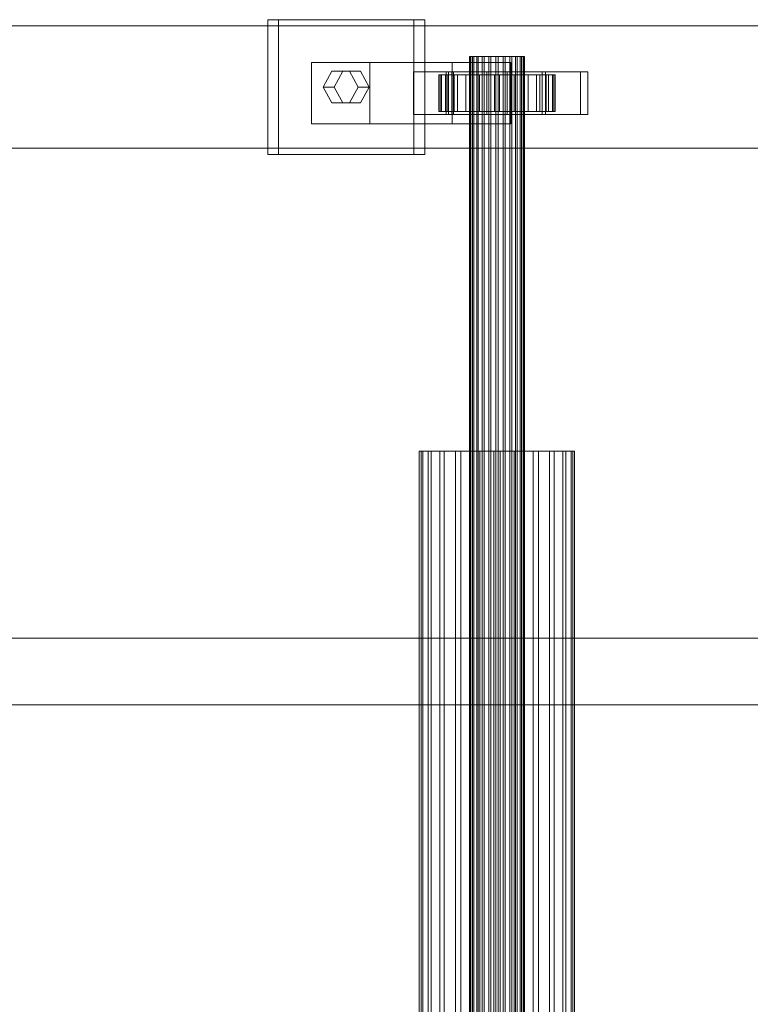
# Model space of a CAD drawing. Header units: millimetres. Extents: x -4395 to 65662, y -65530 to 6847.
# Tile 623 of 656: x 17871 to 18109, y -17870 to -17548. Entities that reach past the tile are written whole.
import ezdxf

# ---------------------------------------------------------------- set-up
doc = ezdxf.new("R2010")
doc.units = ezdxf.units.MM
doc.layers.add('superior_C02', color=7, linetype='Continuous', lineweight=0)

msp = doc.modelspace()

# ---------------------------------------------------------------- linework, layer by layer
at = {"layer": 'superior_C02'}
for p, q in [((18193.828, -17550), (17048.368, -17550)), ((17060.29, -17550), (18205.75, -17550)), ((18248.967, -17550), (17103.507, -17550)), ((17118.41, -17550), (18263.87, -17550)), ((17999.329, -17548), (17951.602, -17548)), ((17951.602, -17548), (17951.602, -17592)), ((17955.178, -17548), (17951.602, -17548)), ((17955.178, -17592), (17955.178, -17548)), ((17955.178, -17548), (18002.906, -17548)), ((17999.329, -17592), (17999.329, -17548)), ((17999.329, -17548), (18002.906, -17548)), ((18002.906, -17548), (18002.906, -17592)), ((18017.72, -17560), (18017.509, -17560)), ((18017.509, -17560), (18017.911, -17560)), ((18017.509, -18440), (18017.509, -17560)), ((18018.53, -17560), (18017.72, -17560)), ((18017.72, -18440), (18017.72, -17560)), ((18017.911, -17560), (18018.898, -17560)), ((18017.911, -18440), (18017.911, -17560)), ((18019.883, -17560), (18018.53, -17560)), ((18018.53, -18440), (18018.53, -17560)), ((18018.898, -17560), (18020.403, -17560)), ((18018.898, -18440), (18018.898, -17560)), ((18021.687, -17560), (18019.883, -17560)), ((18019.883, -18440), (18019.883, -17560)), ((18020.403, -17560), (18022.324, -17560)), ((18020.403, -18440), (18020.403, -17560)), ((18023.819, -17560), (18021.687, -17560)), ((18021.687, -18440), (18021.687, -17560)), ((18022.324, -17560), (18024.529, -17560)), ((18022.324, -18440), (18022.324, -17560)), ((18026.134, -17560), (18023.819, -17560)), ((18023.819, -18440), (18023.819, -17560)), ((18024.529, -17560), (18026.869, -17560)), ((18024.529, -18440), (18024.529, -17560)), ((18028.474, -17560), (18026.134, -17560)), ((18026.134, -18440), (18026.134, -17560)), ((18026.869, -17560), (18029.184, -17560)), ((18026.869, -18440), (18026.869, -17560)), ((18030.68, -17560), (18028.474, -17560)), ((18028.474, -18440), (18028.474, -17560)), ((18029.184, -17560), (18031.316, -17560)), ((18029.184, -18440), (18029.184, -17560)), ((18032.6, -17560), (18030.68, -17560)), ((18030.68, -18440), (18030.68, -17560)), ((18031.316, -17560), (18033.12, -17560)), ((18031.316, -18440), (18031.316, -17560)), ((18034.106, -17560), (18032.6, -17560)), ((18032.6, -18440), (18032.6, -17560)), ((18033.12, -17560), (18034.473, -17560)), ((18033.12, -18440), (18033.12, -17560)), ((18035.093, -17560), (18034.106, -17560)), ((18034.106, -18440), (18034.106, -17560)), ((18034.473, -17560), (18035.283, -17560)), ((18034.473, -18440), (18034.473, -17560)), ((18035.494, -17560), (18035.093, -17560)), ((18035.093, -17560), (18035.093, -18440)), ((18035.283, -17560), (18035.494, -17560)), ((18035.283, -18440), (18035.283, -17560)), ((18035.494, -18440), (18035.494, -17560)), ((17985.011, -17562), (17965.92, -17562)), ((17965.92, -17562), (17965.92, -17582)), ((18011.889, -17562), (17965.92, -17562)), ((17985.011, -17582), (17985.011, -17562)), ((17985.011, -17562), (18030.98, -17562)), ((18011.889, -17582), (18011.889, -17562)), ((18011.889, -17562), (18030.98, -17562)), ((18030.98, -17562), (18030.98, -17582)), ((17969.738, -17570), (17972.602, -17564.804)), ((17972.602, -17564.804), (17978.329, -17564.804)), ((17976.179, -17564.804), (17972.602, -17564.804)), ((17976.179, -17564.804), (17973.315, -17570)), ((17981.906, -17564.804), (17976.179, -17564.804)), ((17978.329, -17564.804), (17981.193, -17570)), ((17981.906, -17564.804), (17978.329, -17564.804)), ((17984.769, -17570), (17981.906, -17564.804)), ((18010.697, -17565), (17999.243, -17565)), ((17999.243, -17565), (17999.243, -17579)), ((18011.761, -17565), (17999.243, -17565)), ((18007.964, -17566), (18007.518, -17566)), ((18007.518, -17566), (18017.509, -17566)), ((18007.518, -17578), (18007.518, -17566)), ((18007.518, -17566), (18008.365, -17566)), ((18009.673, -17566), (18007.964, -17566)), ((18007.964, -17566), (18017.72, -17566)), ((18007.964, -17578), (18007.964, -17566)), ((18008.365, -17566), (18017.911, -17566)), ((18008.365, -17578), (18008.365, -17566)), ((18008.365, -17566), (18010.449, -17566)), ((18012.529, -17566), (18009.673, -17566)), ((18009.673, -17566), (18018.53, -17566)), ((18009.673, -17578), (18009.673, -17566)), ((18053.821, -17565), (18009.912, -17565)), ((18009.912, -17565), (18009.912, -17579)), ((18012.296, -17565), (18009.912, -17565)), ((18010.449, -17566), (18018.898, -17566)), ((18010.449, -17578), (18010.449, -17566)), ((18010.449, -17566), (18013.627, -17566)), ((18010.697, -17579), (18010.697, -17565)), ((18010.697, -17565), (18023.215, -17565)), ((18011.761, -17579), (18011.761, -17565)), ((18011.761, -17565), (18023.215, -17565)), ((18012.296, -17579), (18012.296, -17565)), ((18012.296, -17565), (18056.206, -17565)), ((18016.338, -17566), (18012.529, -17566)), ((18012.529, -17566), (18019.883, -17566)), ((18012.529, -17578), (18012.529, -17566)), ((18013.627, -17566), (18020.403, -17566)), ((18013.627, -17578), (18013.627, -17566)), ((18013.627, -17566), (18017.682, -17566)), ((18020.839, -17566), (18016.338, -17566)), ((18016.338, -17566), (18021.687, -17566)), ((18016.338, -17578), (18016.338, -17566)), ((18017.509, -17566), (18017.72, -17566)), ((18017.509, -17566), (18017.509, -17578)), ((18017.911, -17566), (18017.509, -17566)), ((18017.682, -17566), (18022.324, -17566)), ((18017.682, -17578), (18017.682, -17566)), ((18017.682, -17566), (18022.338, -17566)), ((18017.72, -17566), (18018.53, -17566)), ((18017.72, -17566), (18017.72, -17578)), ((18017.911, -17566), (18017.911, -17578)), ((18018.898, -17566), (18017.911, -17566)), ((18018.53, -17566), (18019.883, -17566)), ((18018.53, -17566), (18018.53, -17578)), ((18018.898, -17566), (18018.898, -17578)), ((18020.403, -17566), (18018.898, -17566)), ((18019.883, -17566), (18021.687, -17566)), ((18019.883, -17566), (18019.883, -17578)), ((18020.403, -17566), (18020.403, -17578)), ((18022.324, -17566), (18020.403, -17566)), ((18025.726, -17566), (18020.839, -17566)), ((18020.839, -17566), (18023.819, -17566)), ((18020.839, -17578), (18020.839, -17566)), ((18021.687, -17566), (18023.819, -17566)), ((18021.687, -17566), (18021.687, -17578)), ((18022.324, -17566), (18022.324, -17578)), ((18024.529, -17566), (18022.324, -17566)), ((18022.338, -17566), (18024.529, -17566)), ((18022.338, -17578), (18022.338, -17566)), ((18022.338, -17566), (18027.278, -17566)), ((18023.215, -17565), (18023.215, -17579)), ((18023.819, -17566), (18026.134, -17566)), ((18023.819, -17566), (18023.819, -17578)), ((18024.529, -17566), (18024.529, -17578)), ((18026.869, -17566), (18024.529, -17566)), ((18030.666, -17566), (18025.726, -17566)), ((18025.726, -17566), (18026.134, -17566)), ((18025.726, -17578), (18025.726, -17566)), ((18026.134, -17566), (18028.474, -17566)), ((18026.134, -17566), (18026.134, -17578)), ((18027.278, -17566), (18026.869, -17566)), ((18026.869, -17566), (18026.869, -17578)), ((18029.184, -17566), (18026.869, -17566)), ((18027.278, -17578), (18027.278, -17566)), ((18027.278, -17566), (18032.165, -17566)), ((18030.666, -17566), (18028.474, -17566)), ((18028.474, -17566), (18030.68, -17566)), ((18028.474, -17566), (18028.474, -17578)), ((18032.165, -17566), (18029.184, -17566)), ((18029.184, -17566), (18029.184, -17578)), ((18031.316, -17566), (18029.184, -17566)), ((18041.243, -17565), (18029.788, -17565)), ((18029.788, -17565), (18029.788, -17579)), ((18042.306, -17565), (18029.788, -17565)), ((18035.322, -17566), (18030.666, -17566)), ((18030.666, -17578), (18030.666, -17566)), ((18035.322, -17566), (18030.68, -17566)), ((18030.68, -17566), (18032.6, -17566)), ((18030.68, -17566), (18030.68, -17578)), ((18036.666, -17566), (18031.316, -17566)), ((18031.316, -17566), (18031.316, -17578)), ((18033.12, -17566), (18031.316, -17566)), ((18032.165, -17578), (18032.165, -17566)), ((18032.165, -17566), (18036.666, -17566)), ((18039.377, -17566), (18032.6, -17566)), ((18032.6, -17566), (18034.106, -17566)), ((18032.6, -17566), (18032.6, -17578)), ((18040.474, -17566), (18033.12, -17566)), ((18033.12, -17566), (18033.12, -17578)), ((18034.473, -17566), (18033.12, -17566)), ((18042.554, -17566), (18034.106, -17566)), ((18034.106, -17566), (18035.093, -17566)), ((18034.106, -17566), (18034.106, -17578)), ((18043.33, -17566), (18034.473, -17566)), ((18034.473, -17566), (18034.473, -17578)), ((18035.283, -17566), (18034.473, -17566)), ((18035.093, -17566), (18044.638, -17566)), ((18035.093, -17578), (18035.093, -17566)), ((18035.093, -17566), (18035.494, -17566)), ((18045.04, -17566), (18035.283, -17566)), ((18035.283, -17566), (18035.283, -17578)), ((18035.494, -17566), (18035.283, -17566)), ((18039.377, -17566), (18035.322, -17566)), ((18035.322, -17578), (18035.322, -17566)), ((18045.486, -17566), (18035.494, -17566)), ((18035.494, -17566), (18035.494, -17578)), ((18036.666, -17578), (18036.666, -17566)), ((18036.666, -17566), (18040.474, -17566)), ((18042.554, -17566), (18039.377, -17566)), ((18039.377, -17578), (18039.377, -17566)), ((18040.474, -17578), (18040.474, -17566)), ((18040.474, -17566), (18043.33, -17566)), ((18041.243, -17579), (18041.243, -17565)), ((18041.243, -17565), (18053.761, -17565)), ((18042.306, -17579), (18042.306, -17565)), ((18042.306, -17565), (18053.761, -17565)), ((18044.638, -17566), (18042.554, -17566)), ((18042.554, -17578), (18042.554, -17566)), ((18043.33, -17578), (18043.33, -17566)), ((18043.33, -17566), (18045.04, -17566)), ((18044.638, -17566), (18044.638, -17578)), ((18045.486, -17566), (18044.638, -17566)), ((18045.04, -17578), (18045.04, -17566)), ((18045.04, -17566), (18045.486, -17566)), ((18045.486, -17578), (18045.486, -17566)), ((18053.761, -17565), (18053.761, -17579)), ((18053.821, -17579), (18053.821, -17565)), ((18053.821, -17565), (18056.206, -17565)), ((18056.206, -17565), (18056.206, -17579)), ((17972.602, -17575.196), (17969.738, -17570)), ((17969.738, -17570), (17973.315, -17570)), ((17973.315, -17570), (17976.179, -17575.196)), ((17981.193, -17570), (17978.329, -17575.196)), ((17984.769, -17570), (17981.193, -17570)), ((17981.906, -17575.196), (17984.769, -17570)), ((17978.329, -17575.196), (17972.602, -17575.196)), ((17976.179, -17575.196), (17972.602, -17575.196)), ((17976.179, -17575.196), (17981.906, -17575.196)), ((17981.906, -17575.196), (17978.329, -17575.196)), ((17999.243, -17579), (18010.697, -17579)), ((17999.243, -17579), (18011.761, -17579)), ((18017.509, -17578), (18007.518, -17578)), ((18007.518, -17578), (18007.964, -17578)), ((18008.365, -17578), (18007.518, -17578)), ((18017.72, -17578), (18007.964, -17578)), ((18007.964, -17578), (18009.673, -17578)), ((18017.911, -17578), (18008.365, -17578)), ((18010.449, -17578), (18008.365, -17578)), ((18018.53, -17578), (18009.673, -17578)), ((18009.673, -17578), (18012.529, -17578)), ((18009.912, -17579), (18053.821, -17579)), ((18009.912, -17579), (18012.296, -17579)), ((18018.898, -17578), (18010.449, -17578)), ((18013.627, -17578), (18010.449, -17578)), ((18023.215, -17579), (18010.697, -17579)), ((18023.215, -17579), (18011.761, -17579)), ((18056.206, -17579), (18012.296, -17579)), ((18019.883, -17578), (18012.529, -17578)), ((18012.529, -17578), (18016.338, -17578)), ((18020.403, -17578), (18013.627, -17578)), ((18017.682, -17578), (18013.627, -17578)), ((18021.687, -17578), (18016.338, -17578)), ((18016.338, -17578), (18020.839, -17578)), ((18017.72, -17578), (18017.509, -17578)), ((18017.509, -17578), (18017.911, -17578)), ((18022.324, -17578), (18017.682, -17578)), ((18022.338, -17578), (18017.682, -17578)), ((18018.53, -17578), (18017.72, -17578)), ((18017.911, -17578), (18018.898, -17578)), ((18019.883, -17578), (18018.53, -17578)), ((18018.898, -17578), (18020.403, -17578)), ((18021.687, -17578), (18019.883, -17578)), ((18020.403, -17578), (18022.324, -17578)), ((18023.819, -17578), (18020.839, -17578)), ((18020.839, -17578), (18025.726, -17578)), ((18023.819, -17578), (18021.687, -17578)), ((18022.324, -17578), (18024.529, -17578)), ((18024.529, -17578), (18022.338, -17578)), ((18027.278, -17578), (18022.338, -17578)), ((18026.134, -17578), (18023.819, -17578)), ((18024.529, -17578), (18026.869, -17578)), ((18026.134, -17578), (18025.726, -17578)), ((18025.726, -17578), (18030.666, -17578)), ((18028.474, -17578), (18026.134, -17578)), ((18026.869, -17578), (18027.278, -17578)), ((18026.869, -17578), (18029.184, -17578)), ((18032.165, -17578), (18027.278, -17578)), ((18030.68, -17578), (18028.474, -17578)), ((18028.474, -17578), (18030.666, -17578)), ((18029.184, -17578), (18032.165, -17578)), ((18029.184, -17578), (18031.316, -17578)), ((18029.788, -17579), (18041.243, -17579)), ((18029.788, -17579), (18042.306, -17579)), ((18030.666, -17578), (18035.322, -17578)), ((18032.6, -17578), (18030.68, -17578)), ((18030.68, -17578), (18035.322, -17578)), ((18031.316, -17578), (18036.666, -17578)), ((18031.316, -17578), (18033.12, -17578)), ((18036.666, -17578), (18032.165, -17578)), ((18034.106, -17578), (18032.6, -17578)), ((18032.6, -17578), (18039.377, -17578)), ((18033.12, -17578), (18040.474, -17578)), ((18033.12, -17578), (18034.473, -17578)), ((18035.093, -17578), (18034.106, -17578)), ((18034.106, -17578), (18042.554, -17578)), ((18034.473, -17578), (18043.33, -17578)), ((18034.473, -17578), (18035.283, -17578)), ((18044.638, -17578), (18035.093, -17578)), ((18035.494, -17578), (18035.093, -17578)), ((18035.283, -17578), (18045.04, -17578)), ((18035.283, -17578), (18035.494, -17578)), ((18035.322, -17578), (18039.377, -17578)), ((18035.494, -17578), (18045.486, -17578)), ((18040.474, -17578), (18036.666, -17578)), ((18039.377, -17578), (18042.554, -17578)), ((18043.33, -17578), (18040.474, -17578)), ((18053.761, -17579), (18041.243, -17579)), ((18053.761, -17579), (18042.306, -17579)), ((18042.554, -17578), (18044.638, -17578)), ((18045.04, -17578), (18043.33, -17578)), ((18044.638, -17578), (18045.486, -17578)), ((18045.486, -17578), (18045.04, -17578)), ((18056.206, -17579), (18053.821, -17579)), ((17965.92, -17582), (17985.011, -17582)), ((17965.92, -17582), (18011.889, -17582)), ((18030.98, -17582), (17985.011, -17582)), ((18030.98, -17582), (18011.889, -17582)), ((17048.368, -17590), (18193.828, -17590)), ((17060.29, -17590), (18205.75, -17590)), ((17103.507, -17590), (18248.967, -17590)), ((17118.41, -17590), (18263.87, -17590)), ((17951.602, -17592), (17999.329, -17592)), ((17951.602, -17592), (17955.178, -17592)), ((18002.906, -17592), (17955.178, -17592)), ((18002.906, -17592), (17999.329, -17592)), ((18001.719, -17688.85), (18001.123, -17688.85)), ((18001.123, -17688.85), (18002.256, -17688.85)), ((18001.123, -18311.15), (18001.123, -17688.85)), ((18004.004, -17688.85), (18001.719, -17688.85)), ((18001.719, -18311.15), (18001.719, -17688.85)), ((18002.256, -17688.85), (18005.042, -17688.85)), ((18002.256, -18311.15), (18002.256, -17688.85)), ((18007.823, -17688.85), (18004.004, -17688.85)), ((18004.004, -18311.15), (18004.004, -17688.85)), ((18005.042, -17688.85), (18009.29, -17688.85)), ((18005.042, -18311.15), (18005.042, -17688.85)), ((18012.914, -17688.85), (18007.823, -17688.85)), ((18007.823, -18311.15), (18007.823, -17688.85)), ((18009.29, -17688.85), (18014.711, -17688.85)), ((18009.29, -18311.15), (18009.29, -17688.85)), ((18018.931, -17688.85), (18012.914, -17688.85)), ((18012.914, -18311.15), (18012.914, -17688.85)), ((18014.711, -17688.85), (18020.935, -17688.85)), ((18014.711, -18311.15), (18014.711, -17688.85)), ((18025.464, -17688.85), (18018.931, -17688.85)), ((18018.931, -18311.15), (18018.931, -17688.85)), ((18020.935, -17688.85), (18027.539, -17688.85)), ((18020.935, -18311.15), (18020.935, -17688.85)), ((18032.068, -17688.85), (18025.464, -17688.85)), ((18025.464, -18311.15), (18025.464, -17688.85)), ((18027.539, -17688.85), (18034.072, -17688.85)), ((18027.539, -18311.15), (18027.539, -17688.85)), ((18038.293, -17688.85), (18032.068, -17688.85)), ((18032.068, -18311.15), (18032.068, -17688.85)), ((18034.072, -17688.85), (18040.089, -17688.85)), ((18034.072, -18311.15), (18034.072, -17688.85)), ((18043.714, -17688.85), (18038.293, -17688.85)), ((18038.293, -18311.15), (18038.293, -17688.85)), ((18040.089, -17688.85), (18045.181, -17688.85)), ((18040.089, -18311.15), (18040.089, -17688.85)), ((18047.962, -17688.85), (18043.714, -17688.85)), ((18043.714, -18311.15), (18043.714, -17688.85)), ((18045.181, -17688.85), (18048.999, -17688.85)), ((18045.181, -18311.15), (18045.181, -17688.85)), ((18050.747, -17688.85), (18047.962, -17688.85)), ((18047.962, -18311.15), (18047.962, -17688.85)), ((18048.999, -17688.85), (18051.284, -17688.85)), ((18048.999, -18311.15), (18048.999, -17688.85)), ((18051.88, -17688.85), (18050.747, -17688.85)), ((18050.747, -17688.85), (18050.747, -18311.15)), ((18051.284, -17688.85), (18051.88, -17688.85)), ((18051.284, -18311.15), (18051.284, -17688.85)), ((18051.88, -18311.15), (18051.88, -17688.85)), ((15575.415, -17750), (24634.01, -17750)), ((24635.508, -17750), (15576.913, -17750)), ((17288.772, -17771.702), (18224.729, -17771.702)), ((18226.507, -17771.702), (17290.55, -17771.702))]:
    msp.add_line(p, q, dxfattribs=at)

doc.saveas('drawing.dxf')
